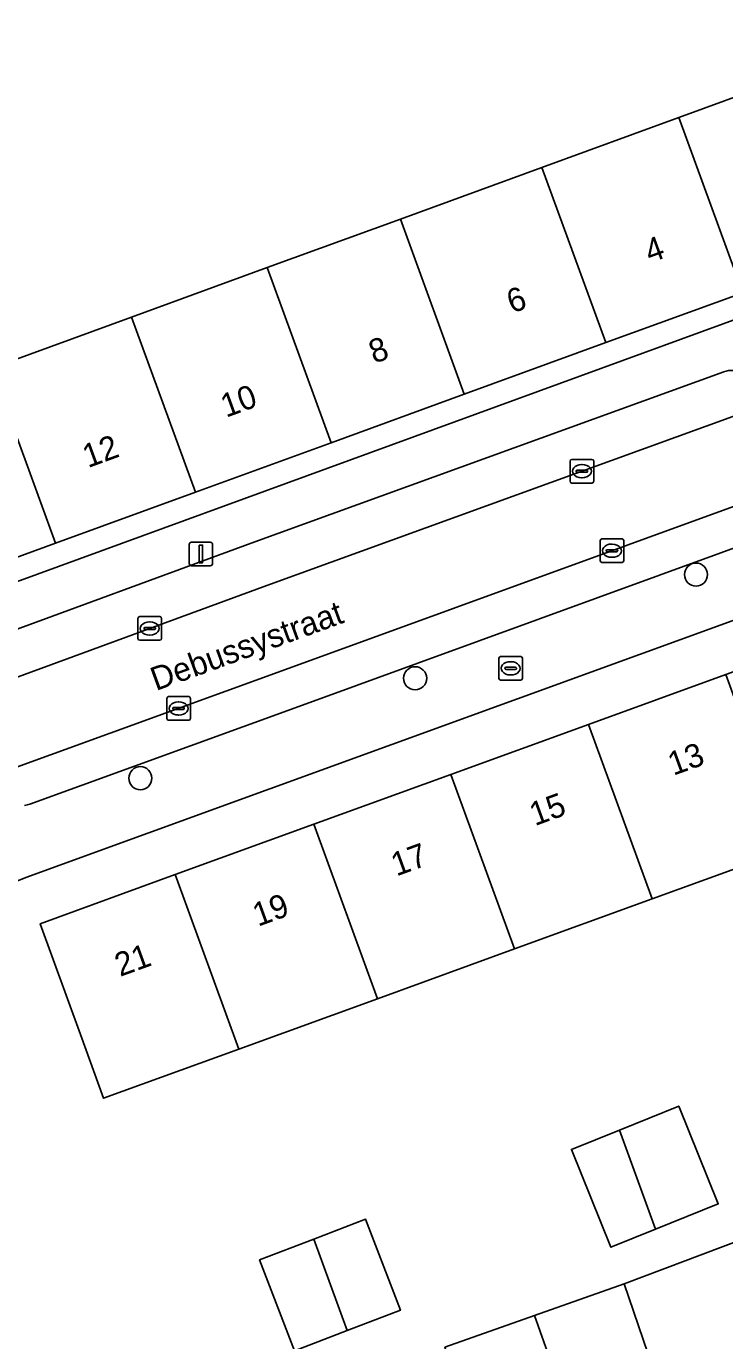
# Model space of a CAD drawing. Extents: x 159217 to 160349, y 381246 to 382172.
# Drawn here: x 159591.6 to 159621.3, y 381383.9 to 381439.7 of the extents above; entities that cross this region are included whole.
import ezdxf

# ---------------------------------------------------------------- set-up
doc = ezdxf.new("R2010")
doc.units = 0
for name, color, linetype in [('IMGEO_Boom', 7, 'Continuous'), ('IMGEO_Brandkraan', 7, 'Continuous'), ('IMGEO_Erf', 7, 'Continuous'), ('IMGEO_Kolk', 7, 'Continuous'), ('IMGEO_Lichtmast', 7, 'Continuous'), ('IMGEO_Openbare_ruimte_label', 7, 'Continuous'), ('IMGEO_Pand', 7, 'Continuous'), ('IMGEO_Pand_nummerreeks', 7, 'Continuous'), ('IMGEO_Parkeervlak_open', 7, 'Continuous'), ('IMGEO_Rijbaan_lokaal_open', 7, 'Continuous'), ('IMGEO_Voetpad_open', 7, 'Continuous')]:
    doc.layers.add(name, color=color, linetype=linetype)

msp = doc.modelspace()

# ---------------------------------------------------------------- linework, layer by layer
at = {"layer": 'IMGEO_Boom'}
for centre in [(159620.038, 381416.439), (159608.128, 381412.043), (159596.475, 381407.804)]:
    msp.add_circle(centre, 0.489, dxfattribs=at)
at = {"layer": 'IMGEO_Brandkraan'}
for p, q in [((159611.679, 381412.038), (159611.679, 381412.89)), ((159611.754, 381412.964), (159612.606, 381412.964)), ((159612.68, 381412.89), (159612.68, 381412.038)), ((159611.938, 381412.458), (159611.938, 381412.47)), ((159612.376, 381412.421), (159611.978, 381412.421)), ((159611.981, 381412.507), (159612.379, 381412.507)), ((159612.167, 381412.744), (159612.192, 381412.744)), ((159612.422, 381412.47), (159612.422, 381412.458)), ((159612.606, 381411.964), (159611.754, 381411.964)), ((159612.19, 381412.184), (159612.165, 381412.184))]:
    msp.add_line(p, q, dxfattribs=at)
for points in [[(159611.679, 381412.038), (159611.679, 381412.89)], [(159611.754, 381412.964), (159612.606, 381412.964)], [(159612.68, 381412.89), (159612.68, 381412.038)], [(159612.606, 381411.964), (159611.754, 381411.964)]]:
    msp.add_lwpolyline(points, dxfattribs=at)
for centre, radius, start, end in [((159611.756, 381412.888), 0.0765, 91.552, 178.448), ((159611.756, 381412.888), 0.0765, 91.552, 178.448), ((159612.604, 381412.888), 0.0765, 1.552, 88.448), ((159612.604, 381412.888), 0.0765, 1.552, 88.448), ((159611.978, 381412.467), 0.0403, 85.8775, 175.7526), ((159611.975, 381412.457), 0.0366, 178.938, 274.7102), ((159612.379, 381412.464), 0.043, 264.8664, 352.4533), ((159612.383, 381412.469), 0.0386, 1.7309, 96.639), ((159611.756, 381412.04), 0.0765, 181.552, 268.448), ((159611.756, 381412.04), 0.0765, 181.552, 268.448), ((159612.604, 381412.04), 0.0765, 271.552, 358.448), ((159612.604, 381412.04), 0.0765, 271.552, 358.448)]:
    msp.add_arc(centre, radius, start, end, dxfattribs=at)
for centre, major_axis, ratio, start_param, end_param in [((159612.166, 381412.464), (-0.387, 0.002), 0.722429, 4.712389, 7.853982), ((159612.191, 381412.464), (-0.39, 0.002), 0.717154, 1.570796, 4.712389)]:
    msp.add_ellipse(centre, major_axis=major_axis, ratio=ratio, start_param=start_param, end_param=end_param, dxfattribs=at)
at = {"layer": 'IMGEO_Erf'}
for points in [[(159619.309, 381435.822), (159625.278, 381437.998), (159624.945, 381438.912), (159617.95, 381446.917)], [(159555.602, 381403.13), (159562.375, 381405.604), (159569.991, 381408.385), (159628.31, 381429.683), (159627.986, 381430.569), (159622.018, 381428.393), (159616.215, 381426.278), (159610.21, 381424.089), (159604.567, 381422.032), (159598.808, 381419.932), (159592.87, 381417.767), (159587.145, 381415.68), (159581.2, 381413.513), (159575.33, 381411.373), (159573.617, 381416.071), (159572.621, 381418.802), (159578.491, 381420.942), (159584.435, 381423.109), (159590.161, 381425.196), (159596.099, 381427.361), (159601.858, 381429.46), (159607.501, 381431.517), (159613.506, 381433.706), (159619.309, 381435.822)], [(159609.391, 381383.668), (159613.192, 381385.012), (159616.992, 381386.355), (159622.057, 381388.267), (159624.976, 381389.369), (159626.655, 381390.003), (159627.993, 381390.508), (159629.667, 381391.14), (159629.03, 381392.827), (159627.46, 381396.886), (159629.368, 381397.623), (159631.949, 381398.621), (159633.519, 381394.563), (159638.339, 381396.427), (159631.712, 381405.711), (159631.123, 381408.017), (159631.084, 381408.128), (159629.732, 381411.915), (159627.985, 381416.81), (159591.614, 381403.586)]]:
    msp.add_lwpolyline(points, dxfattribs=at)
for points in [[(159618.176, 381402.685), (159612.335, 381400.561), (159606.526, 381398.449), (159600.648, 381396.312), (159594.919, 381394.229), (159593.936, 381396.933), (159592.228, 381401.632), (159597.957, 381403.715), (159603.835, 381405.852), (159609.644, 381407.964), (159615.485, 381410.087), (159621.299, 381412.201), (159627.45, 381414.437), (159629.159, 381409.739), (159630.142, 381407.035), (159623.99, 381404.798)], [(159616.433, 381387.907), (159614.755, 381392.056), (159616.787, 381392.878), (159619.303, 381393.895), (159620.981, 381389.746), (159618.32, 381388.67)], [(159601.528, 381387.373), (159603.832, 381388.256), (159606.026, 381389.096), (159607.505, 381385.236), (159605.247, 381384.371), (159603.007, 381383.512)]]:
    msp.add_lwpolyline(points, close=True, dxfattribs=at)
at = {"layer": 'IMGEO_Kolk'}
for p, q in [((159614.699, 381420.398), (159614.699, 381421.25)), ((159614.774, 381421.324), (159615.626, 381421.324)), ((159615.7, 381421.25), (159615.7, 381420.398)), ((159614.958, 381420.818), (159614.958, 381420.83)), ((159615.396, 381420.781), (159614.998, 381420.781)), ((159615.001, 381420.867), (159615.399, 381420.867)), ((159615.187, 381421.104), (159615.212, 381421.104)), ((159615.442, 381420.83), (159615.442, 381420.818)), ((159615.626, 381420.324), (159614.774, 381420.324)), ((159615.21, 381420.544), (159615.185, 381420.544)), ((159615.974, 381417.027), (159615.974, 381417.879)), ((159616.049, 381417.953), (159616.901, 381417.953)), ((159616.975, 381417.879), (159616.975, 381417.027)), ((159616.233, 381417.447), (159616.233, 381417.459)), ((159616.671, 381417.41), (159616.273, 381417.41)), ((159616.276, 381417.496), (159616.674, 381417.496)), ((159616.462, 381417.733), (159616.487, 381417.733)), ((159616.717, 381417.459), (159616.717, 381417.447)), ((159616.901, 381416.953), (159616.049, 381416.953)), ((159616.485, 381417.173), (159616.46, 381417.173)), ((159596.373, 381413.731), (159596.373, 381414.583)), ((159596.448, 381414.657), (159597.3, 381414.657)), ((159597.374, 381414.583), (159597.374, 381413.731)), ((159596.632, 381414.151), (159596.632, 381414.163)), ((159597.07, 381414.114), (159596.672, 381414.114)), ((159596.675, 381414.2), (159597.073, 381414.2)), ((159596.861, 381414.437), (159596.886, 381414.437)), ((159597.116, 381414.163), (159597.116, 381414.151)), ((159597.3, 381413.657), (159596.448, 381413.657)), ((159596.884, 381413.877), (159596.859, 381413.877)), ((159597.597, 381410.338), (159597.597, 381411.19)), ((159597.672, 381411.264), (159598.524, 381411.264)), ((159598.598, 381411.19), (159598.598, 381410.338)), ((159597.856, 381410.758), (159597.856, 381410.77)), ((159598.294, 381410.721), (159597.896, 381410.721)), ((159597.899, 381410.807), (159598.297, 381410.807)), ((159598.085, 381411.044), (159598.11, 381411.044)), ((159598.34, 381410.77), (159598.34, 381410.758)), ((159598.524, 381410.264), (159597.672, 381410.264)), ((159598.108, 381410.484), (159598.083, 381410.484))]:
    msp.add_line(p, q, dxfattribs=at)
for points in [[(159614.699, 381420.398), (159614.699, 381421.25)], [(159614.774, 381421.324), (159615.626, 381421.324)], [(159615.7, 381421.25), (159615.7, 381420.398)], [(159615.626, 381420.324), (159614.774, 381420.324)], [(159615.974, 381417.027), (159615.974, 381417.879)], [(159616.049, 381417.953), (159616.901, 381417.953)], [(159616.975, 381417.879), (159616.975, 381417.027)], [(159616.901, 381416.953), (159616.049, 381416.953)], [(159596.373, 381413.731), (159596.373, 381414.583)], [(159596.448, 381414.657), (159597.3, 381414.657)], [(159597.374, 381414.583), (159597.374, 381413.731)], [(159597.3, 381413.657), (159596.448, 381413.657)], [(159597.597, 381410.338), (159597.597, 381411.19)], [(159597.672, 381411.264), (159598.524, 381411.264)], [(159598.598, 381411.19), (159598.598, 381410.338)], [(159598.524, 381410.264), (159597.672, 381410.264)]]:
    msp.add_lwpolyline(points, dxfattribs=at)
for centre, radius, start, end in [((159614.776, 381421.248), 0.0765, 91.552, 178.448), ((159614.776, 381421.248), 0.0765, 91.552, 178.448), ((159615.624, 381421.248), 0.0765, 1.552, 88.448), ((159615.624, 381421.248), 0.0765, 1.552, 88.448), ((159614.998, 381420.827), 0.0403, 85.8775, 175.7526), ((159614.995, 381420.817), 0.0366, 178.938, 274.7102), ((159615.399, 381420.824), 0.043, 264.8664, 352.4533), ((159615.403, 381420.829), 0.0386, 1.7309, 96.639), ((159614.776, 381420.4), 0.0765, 181.552, 268.448), ((159614.776, 381420.4), 0.0765, 181.552, 268.448), ((159615.624, 381420.4), 0.0765, 271.552, 358.448), ((159615.624, 381420.4), 0.0765, 271.552, 358.448), ((159616.051, 381417.877), 0.0765, 91.552, 178.448), ((159616.051, 381417.877), 0.0765, 91.552, 178.448), ((159616.899, 381417.877), 0.0765, 1.552, 88.448), ((159616.899, 381417.877), 0.0765, 1.552, 88.448), ((159616.273, 381417.456), 0.0403, 85.8775, 175.7526), ((159616.27, 381417.446), 0.0366, 178.938, 274.7102), ((159616.674, 381417.453), 0.043, 264.8664, 352.4533), ((159616.678, 381417.458), 0.0386, 1.7309, 96.639), ((159616.051, 381417.029), 0.0765, 181.552, 268.448), ((159616.051, 381417.029), 0.0765, 181.552, 268.448), ((159616.899, 381417.029), 0.0765, 271.552, 358.448), ((159616.899, 381417.029), 0.0765, 271.552, 358.448), ((159596.45, 381414.581), 0.0765, 91.552, 178.448), ((159596.45, 381414.581), 0.0765, 91.552, 178.448), ((159597.298, 381414.581), 0.0765, 1.552, 88.448), ((159597.298, 381414.581), 0.0765, 1.552, 88.448), ((159596.672, 381414.16), 0.0403, 85.8775, 175.7526), ((159596.669, 381414.15), 0.0366, 178.938, 274.7102), ((159597.073, 381414.157), 0.043, 264.8664, 352.4533), ((159597.077, 381414.162), 0.0386, 1.7309, 96.639), ((159596.45, 381413.733), 0.0765, 181.552, 268.448), ((159596.45, 381413.733), 0.0765, 181.552, 268.448), ((159597.298, 381413.733), 0.0765, 271.552, 358.448), ((159597.298, 381413.733), 0.0765, 271.552, 358.448), ((159597.674, 381411.188), 0.0765, 91.552, 178.448), ((159597.674, 381411.188), 0.0765, 91.552, 178.448), ((159598.522, 381411.188), 0.0765, 1.552, 88.448), ((159598.522, 381411.188), 0.0765, 1.552, 88.448), ((159597.896, 381410.767), 0.0403, 85.8775, 175.7526), ((159597.893, 381410.757), 0.0366, 178.938, 274.7102), ((159598.297, 381410.764), 0.043, 264.8664, 352.4533), ((159598.301, 381410.769), 0.0386, 1.7309, 96.639), ((159597.674, 381410.34), 0.0765, 181.552, 268.448), ((159597.674, 381410.34), 0.0765, 181.552, 268.448), ((159598.522, 381410.34), 0.0765, 271.552, 358.448), ((159598.522, 381410.34), 0.0765, 271.552, 358.448)]:
    msp.add_arc(centre, radius, start, end, dxfattribs=at)
for centre, major_axis, ratio, start_param, end_param in [((159615.186, 381420.824), (-0.387, 0.002), 0.722429, 4.712389, 7.853982), ((159615.211, 381420.824), (-0.39, 0.002), 0.717154, 1.570796, 4.712389), ((159616.461, 381417.453), (-0.387, 0.002), 0.722429, 4.712389, 7.853982), ((159616.486, 381417.453), (-0.39, 0.002), 0.717154, 1.570796, 4.712389), ((159596.86, 381414.157), (-0.387, 0.002), 0.722429, 4.712389, 7.853982), ((159596.885, 381414.157), (-0.39, 0.002), 0.717154, 1.570796, 4.712389), ((159598.084, 381410.764), (-0.387, 0.002), 0.722429, 4.712389, 7.853982), ((159598.109, 381410.764), (-0.39, 0.002), 0.717154, 1.570796, 4.712389)]:
    msp.add_ellipse(centre, major_axis=major_axis, ratio=ratio, start_param=start_param, end_param=end_param, dxfattribs=at)
at = {"layer": 'IMGEO_Lichtmast'}
for p, q in [((159598.547, 381416.916), (159598.547, 381417.716)), ((159598.547, 381417.716), (159598.547, 381416.916)), ((159598.647, 381417.816), (159599.437, 381417.816)), ((159599.437, 381417.816), (159598.647, 381417.816)), ((159599.537, 381417.716), (159599.537, 381416.916)), ((159599.537, 381416.916), (159599.537, 381417.716)), ((159599.437, 381416.816), (159598.647, 381416.816)), ((159598.647, 381416.816), (159599.437, 381416.816))]:
    msp.add_line(p, q, dxfattribs=at)
msp.add_lwpolyline([(159598.967, 381417.691), (159599.117, 381417.691), (159599.117, 381416.941), (159598.967, 381416.941), (159598.967, 381417.691)], dxfattribs=at)
for centre, start, end in [((159598.647, 381417.716), 90, 180), ((159598.647, 381417.716), 90, 180), ((159599.437, 381417.716), 0, 90), ((159599.437, 381417.716), 360, 90), ((159598.647, 381416.916), 180, 270), ((159598.647, 381416.916), 180, 270), ((159599.437, 381416.916), 270, 0), ((159599.437, 381416.916), 270, 0)]:
    msp.add_arc(centre, 0.1, start, end, dxfattribs=at)
at = {"layer": 'IMGEO_Pand'}
for points in [[(159622.018, 381428.393), (159627.986, 381430.569), (159626.274, 381435.267), (159625.278, 381437.998), (159619.309, 381435.822)], [(159613.506, 381433.706), (159616.215, 381426.278), (159622.018, 381428.393), (159619.309, 381435.822)], [(159607.501, 381431.517), (159610.21, 381424.089), (159616.215, 381426.278), (159613.506, 381433.706)], [(159607.501, 381431.517), (159601.858, 381429.46), (159604.567, 381422.032), (159610.21, 381424.089)], [(159596.099, 381427.361), (159598.808, 381419.932), (159604.567, 381422.032), (159601.858, 381429.46)], [(159590.161, 381425.196), (159592.87, 381417.767), (159598.808, 381419.932), (159596.099, 381427.361)], [(159590.161, 381425.196), (159584.435, 381423.109), (159587.145, 381415.68), (159592.87, 381417.767)], [(159623.99, 381404.798), (159621.299, 381412.201), (159615.485, 381410.087), (159618.176, 381402.685)], [(159612.335, 381400.561), (159618.176, 381402.685), (159615.485, 381410.087), (159609.644, 381407.964)], [(159603.835, 381405.852), (159606.526, 381398.449), (159612.335, 381400.561), (159609.644, 381407.964)], [(159603.835, 381405.852), (159597.957, 381403.715), (159600.648, 381396.312), (159606.526, 381398.449)], [(159600.648, 381396.312), (159597.957, 381403.715), (159592.228, 381401.632), (159593.936, 381396.933), (159594.919, 381394.229)], [(159618.32, 381388.67), (159620.981, 381389.746), (159619.303, 381393.895), (159616.787, 381392.878)], [(159618.32, 381388.67), (159616.787, 381392.878), (159614.755, 381392.056), (159616.433, 381387.907)], [(159605.247, 381384.371), (159607.505, 381385.236), (159606.026, 381389.096), (159603.832, 381388.256)], [(159624.976, 381389.369), (159622.057, 381388.267), (159616.992, 381386.355), (159618.804, 381381.049), (159623.947, 381382.87), (159626.97, 381383.99)], [(159605.247, 381384.371), (159603.832, 381388.256), (159601.528, 381387.373), (159603.007, 381383.512)], [(159619.061, 381380.295), (159618.804, 381381.049), (159616.992, 381386.355), (159613.192, 381385.012), (159615.322, 381378.987)], [(159613.192, 381385.012), (159609.391, 381383.668), (159611.517, 381377.656), (159615.322, 381378.987)]]:
    msp.add_lwpolyline(points, close=True, dxfattribs=at)
at = {"layer": 'IMGEO_Parkeervlak_open'}
for points in [[(159621.211, 381425.039), (159601.176, 381417.776), (159589.7, 381413.56)], [(159587.514, 381410.717), (159589.053, 381411.283), (159601.832, 381415.978), (159623.195, 381423.722), (159624.535, 381424.208)], [(159624.423, 381420.352), (159602.469, 381412.351), (159590.271, 381407.929)], [(159591.556, 381406.645), (159591.678, 381406.672), (159591.793, 381406.708), (159603.039, 381410.784), (159623.686, 381418.308)]]:
    msp.add_lwpolyline(points, dxfattribs=at)
msp.add_arc((159621.552, 381424.107), 0.992, 60.1629, 110.1167, dxfattribs=at)
at = {"layer": 'IMGEO_Rijbaan_lokaal_open'}
msp.add_lwpolyline([(159589.053, 381411.283), (159590.271, 381407.929), (159602.469, 381412.351), (159624.423, 381420.352), (159623.195, 381423.722), (159601.832, 381415.978)], close=True, dxfattribs=at)
at = {"layer": 'IMGEO_Voetpad_open'}
for points in [[(159649.608, 381433.413), (159649.962, 381433.555), (159651.291, 381434.293), (159652.095, 381434.865), (159653.397, 381435.95), (159653.755, 381436.334), (159654.077, 381436.749), (159654.361, 381437.191), (159654.605, 381437.657), (159651.623, 381441.001), (159652.095, 381440.154), (159652.201, 381439.407), (159651.846, 381438.493), (159651.161, 381438.028), (159629.734, 381430.203), (159628.31, 381429.683), (159569.991, 381408.385), (159562.375, 381405.604), (159555.602, 381403.13)], [(159532.945, 381411.28), (159530.752, 381413.378), (159528.398, 381410.697), (159529.252, 381409.859), (159534.803, 381404.193), (159540.781, 381398.099), (159540.921, 381397.994), (159542.123, 381397.095), (159551.943, 381389.746), (159551.383, 381388.978), (159557.215, 381389.866), (159558.696, 381390.481), (159558.393, 381391.348), (159587.766, 381402.031), (159591.614, 381403.586), (159627.985, 381416.81), (159628.912, 381417.147), (159659.964, 381428.438)], [(159589.7, 381413.56), (159601.176, 381417.776), (159621.211, 381425.039)], [(159623.686, 381418.308), (159603.039, 381410.784), (159591.793, 381406.708), (159591.678, 381406.672), (159591.556, 381406.645)]]:
    msp.add_lwpolyline(points, dxfattribs=at)
msp.add_arc((159621.552, 381424.107), 0.992, 60.1629, 110.1167, dxfattribs=at)

# ---------------------------------------------------------------- texts
at = {"layer": 'IMGEO_Openbare_ruimte_label'}
msp.add_text('Debussystraat', height=1, rotation=19.9929, dxfattribs=at).set_placement((159597.135, 381411.497))
at = {"layer": 'IMGEO_Pand_nummerreeks'}
for s, rotation, p in [('4', 20.0296, (159618.088, 381429.643)), ('6', 20.0296, (159612.237, 381427.51)), ('8', 20.0296, (159606.39, 381425.378)), ('10', 20.0296, (159600.107, 381423.088)), ('12', 20.0296, (159594.251, 381420.953)), ('13', 19.9788, (159619.074, 381407.902)), ('15', 19.9788, (159613.204, 381405.768)), ('17', 19.9788, (159607.334, 381403.634)), ('19', 19.9788, (159601.463, 381401.5)), ('21', 19.9788, (159595.614, 381399.373))]:
    msp.add_text(s, height=1, rotation=rotation, dxfattribs=at).set_placement(p)

doc.saveas('drawing.dxf')
